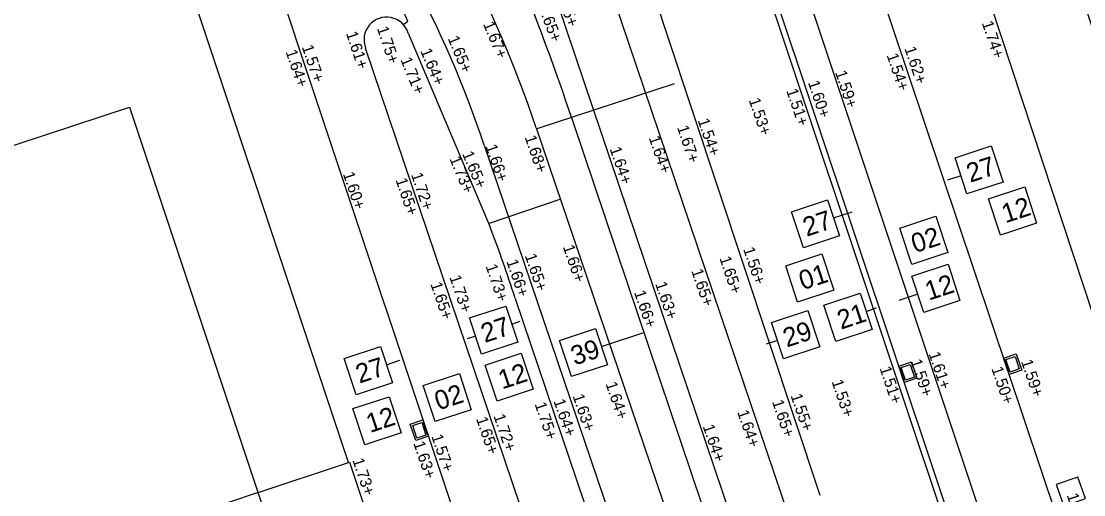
# Model space of a CAD drawing. Extents: x 122462 to 123306, y 485548 to 486417.
# Drawn here: x 122804.23 to 122832.11, y 486142.72 to 486155.15 of the extents above; entities that cross this region are included whole.
import ezdxf

# ---------------------------------------------------------------- set-up
doc = ezdxf.new("R2010")
doc.units = 0
for name, color, linetype in [('B nummers', 7, 'Continuous'), ('B-WE-AL-WERKGRENS-G', 7, 'Continuous'), ('B-WE-OG-HOOGTEPUNT-S', 7, 'Continuous'), ('B-WE-OG-TOPOKAART-G', 7, 'Continuous'), ('B-WE-VH-MATERIAALGRENS-G', 7, 'Continuous'), ('B-WE-VW-MARKERING_LANGS_STREEP_DOORGETROKKEN_010-G', 7, 'Continuous'), ('Level 1', 7, 'Continuous'), ('V markering ononderbroken streep 10 cm', 7, 'Continuous'), ('V materiaalscheiding algemeen', 7, 'Continuous'), ('V Rails', 7, 'Continuous'), ('V riool putdeksel', 7, 'Continuous'), ('V riool trottoirkolk', 7, 'Continuous'), ('V RWS-band 115-225x250 mm specie', 7, 'Continuous'), ('V trottoirband 180-200x250 mm specie', 7, 'Continuous')]:
    doc.layers.add(name, color=color, linetype=linetype)

msp = doc.modelspace()

# ---------------------------------------------------------------- linework, layer by layer
at = {"layer": 'B nummers'}
for p, q in [((122828.889, 486151.089), (122828.539, 486150.974)), ((122825.548, 486149.987), (122826.034, 486150.147)), ((122827.757, 486147.982), (122827.26, 486147.818)), ((122826.401, 486147.535), (122826.676, 486147.625)), ((122817.101, 486147.2), (122817.325, 486147.274)), ((122819.459, 486146.609), (122820.571, 486146.984)), ((122816.152, 486146.887), (122815.928, 486146.813)), ((122824.076, 486146.768), (122823.781, 486146.67)), ((122813.814, 486146.135), (122814.167, 486146.252))]:
    msp.add_line(p, q, dxfattribs=at)
for points in [[(122828.733, 486151.564), (122829.682, 486151.878), (122829.996, 486150.928), (122829.046, 486150.615)], [(122829.612, 486150.485), (122830.561, 486150.799), (122830.875, 486149.849), (122829.925, 486149.536)], [(122824.441, 486150.148), (122825.391, 486150.462), (122825.704, 486149.512), (122824.755, 486149.199)], [(122827.284, 486149.717), (122828.234, 486150.031), (122828.547, 486149.081), (122827.598, 486148.768)], [(122824.29, 486148.73), (122825.24, 486149.043), (122825.553, 486148.093), (122824.604, 486147.78)], [(122827.601, 486148.457), (122828.55, 486148.77), (122828.863, 486147.821), (122827.914, 486147.507)], [(122825.295, 486147.696), (122826.244, 486148.009), (122826.558, 486147.06), (122825.608, 486146.746)], [(122815.995, 486147.361), (122816.944, 486147.675), (122817.258, 486146.725), (122816.308, 486146.412)], [(122823.92, 486147.242), (122824.869, 486147.556), (122825.183, 486146.606), (122824.233, 486146.293)], [(122818.352, 486146.77), (122819.302, 486147.084), (122819.615, 486146.134), (122818.666, 486145.821)], [(122812.707, 486146.297), (122813.657, 486146.61), (122813.97, 486145.66), (122813.021, 486145.347)], [(122816.402, 486146.127), (122817.352, 486146.44), (122817.665, 486145.491), (122816.716, 486145.177)], [(122814.777, 486145.591), (122815.727, 486145.904), (122816.04, 486144.954), (122815.091, 486144.641)], [(122812.936, 486144.983), (122813.885, 486145.296), (122814.199, 486144.347), (122813.249, 486144.033)]]:
    msp.add_lwpolyline(points, close=True, dxfattribs=at)
at = {"layer": 'B-WE-AL-WERKGRENS-G'}
msp.add_lwpolyline([(122857.632, 486078.279), (122830.484, 486160.606), (122900.937, 486183.81), (122887.855, 486222.555), (122665.445, 486149.273), (122678.196, 486110.449), (122807.072, 486152.895), (122835.324, 486068.154)], dxfattribs=at)
at = {"layer": 'B-WE-OG-TOPOKAART-G'}
for points in [[(122835.493, 486145.416), (122834.311, 486145.025), (122834.351, 486144.904), (122833.159, 486144.52), (122832.786, 486145.648), (122832.936, 486145.697), (122826.954, 486163.84), (122826.803, 486163.791), (122826.41, 486164.979), (122827.587, 486165.368), (122827.626, 486165.251), (122832.144, 486166.739)], [(122810.445, 486142.778), (122812.82, 486143.569), (122807.709, 486158.89), (122801.277, 486156.78)]]:
    msp.add_lwpolyline(points, dxfattribs=at)
at = {"layer": 'B-WE-VH-MATERIAALGRENS-G'}
msp.add_lwpolyline([(122812.82, 486143.569), (122812.844, 486143.577), (122813.375, 486141.976)], dxfattribs=at)
at = {"layer": 'B-WE-VW-MARKERING_LANGS_STREEP_DOORGETROKKEN_010-G'}
msp.add_lwpolyline([(122842.379, 486082.508), (122834.669, 486105.323), (122830.244, 486118.192), (122825.281, 486132.973), (122822.384, 486141.602), (122818.71, 486152.508)], dxfattribs=at)
at = {"layer": 'Level 1'}
msp.add_lwpolyline([(122810.445, 486142.778), (122809.671, 486142.52)], dxfattribs=at)
at = {"layer": 'V markering ononderbroken streep 10 cm'}
msp.add_arc((122746.081, 486128.041), 76.639, 18.61709, 22.36324, dxfattribs=at)
at = {"layer": 'V materiaalscheiding algemeen'}
for points in [[(122829.312, 486139.948), (122829.17, 486139.9), (122821.692, 486162.285)], [(122829.781, 486140.105), (122830.081, 486140.185), (122823.529, 486159.849)], [(122814.266, 486155.071), (122814.378, 486155.146)], [(122821.365, 486153.504), (122817.761, 486152.322)], [(122818.392, 486150.474), (122816.508, 486149.839)]]:
    msp.add_lwpolyline(points, dxfattribs=at)
msp.add_arc((122793.815, 486145.927), 22.535, 24.1472, 99.0789, dxfattribs=at)
at = {"layer": 'V Rails'}
for p, q in [((122819.673, 486156.047), (122836.339, 486106.728)), ((122818.309, 486155.586), (122834.974, 486106.268)), ((122817.744, 486152.354), (122833.474, 486105.961)), ((122816.38, 486151.892), (122832.11, 486105.5))]:
    msp.add_line(p, q, dxfattribs=at)
for radius in [29.97, 28.53]:
    msp.add_arc((122789.32, 486142.851), radius, 18.4811, 38.1761, dxfattribs=at)
at = {"layer": 'V riool putdeksel'}
msp.add_lwpolyline([(122831.39, 486142.988), (122831.59, 486142.422), (122832.156, 486142.622), (122831.956, 486143.188)], close=True, dxfattribs=at)
at = {"layer": 'V riool trottoirkolk'}
for p, q in [((122830.008, 486146.306), (122830.34, 486146.418)), ((122830.34, 486146.418), (122830.483, 486145.991)), ((122827.258, 486146.096), (122827.59, 486146.207)), ((122827.401, 486145.669), (122827.258, 486146.096)), ((122827.59, 486146.207), (122827.733, 486145.78)), ((122830.152, 486145.879), (122830.008, 486146.306)), ((122830.024, 486146.258), (122830.029, 486146.26)), ((122830.067, 486146.178), (122830.041, 486146.254)), ((122830.056, 486146.164), (122830.061, 486146.165)), ((122830.064, 486146.14), (122830.069, 486146.142)), ((122830.107, 486146.059), (122830.081, 486146.135)), ((122827.274, 486146.049), (122827.279, 486146.05)), ((122827.317, 486145.968), (122827.291, 486146.044)), ((122827.305, 486145.954), (122827.31, 486145.955)), ((122827.313, 486145.93), (122827.318, 486145.932)), ((122827.356, 486145.849), (122827.331, 486145.925)), ((122827.345, 486145.835), (122827.35, 486145.837)), ((122827.353, 486145.811), (122827.358, 486145.813)), ((122827.381, 486145.775), (122827.37, 486145.807)), ((122830.096, 486146.045), (122830.101, 486146.047)), ((122830.104, 486146.021), (122830.109, 486146.023)), ((122830.132, 486145.986), (122830.121, 486146.017)), ((122830.147, 486145.941), (122830.132, 486145.986)), ((122830.136, 486145.927), (122830.141, 486145.928)), ((122830.483, 486145.991), (122830.152, 486145.879)), ((122827.396, 486145.731), (122827.381, 486145.775)), ((122827.385, 486145.717), (122827.389, 486145.718)), ((122827.733, 486145.78), (122827.401, 486145.669)), ((122814.439, 486144.575), (122814.771, 486144.685)), ((122814.581, 486144.148), (122814.439, 486144.575)), ((122814.771, 486144.685), (122814.913, 486144.259)), ((122814.775, 486144.624), (122814.79, 486144.579)), ((122814.787, 486144.638), (122814.782, 486144.636)), ((122814.79, 486144.579), (122814.801, 486144.548)), ((122814.818, 486144.543), (122814.813, 486144.542)), ((122814.815, 486144.505), (122814.84, 486144.429)), ((122814.826, 486144.519), (122814.821, 486144.518)), ((122814.858, 486144.425), (122814.853, 486144.423)), ((122814.913, 486144.259), (122814.581, 486144.148)), ((122814.855, 486144.387), (122814.88, 486144.311)), ((122814.866, 486144.401), (122814.861, 486144.399)), ((122814.897, 486144.306), (122814.893, 486144.304))]:
    msp.add_line(p, q, dxfattribs=at)
for points in [[(122827.558, 486146.144), (122827.669, 486145.812), (122827.432, 486145.732), (122827.321, 486146.064)], [(122830.308, 486146.354), (122830.42, 486146.023), (122830.183, 486145.943), (122830.071, 486146.274)], [(122814.613, 486144.211), (122814.502, 486144.543), (122814.739, 486144.622), (122814.85, 486144.29)]]:
    msp.add_lwpolyline(points, close=True, dxfattribs=at)
for centre, start, end in [((122830.032, 486146.25), 18.6371, 108.6371), ((122830.057, 486146.175), 288.6371, 18.6371), ((122830.072, 486146.132), 18.6371, 108.6371), ((122827.282, 486146.041), 18.4718, 108.4718), ((122827.307, 486145.965), 288.4718, 18.4718), ((122827.321, 486145.922), 18.4718, 108.4718), ((122827.347, 486145.846), 288.4718, 18.4718), ((122827.361, 486145.804), 18.4718, 108.4718), ((122830.097, 486146.056), 288.6371, 18.6371), ((122830.112, 486146.014), 18.6371, 108.6371), ((122830.137, 486145.938), 288.6371, 18.6371), ((122827.386, 486145.728), 288.4718, 18.4718), ((122814.785, 486144.627), 108.469, 198.469), ((122814.81, 486144.551), 198.469, 288.469), ((122814.825, 486144.508), 108.469, 198.469), ((122814.85, 486144.433), 198.469, 288.469), ((122814.864, 486144.39), 108.469, 198.469), ((122814.889, 486144.314), 198.469, 288.469)]:
    msp.add_arc(centre, 0.01, start, end, dxfattribs=at)
at = {"layer": 'V RWS-band 115-225x250 mm specie'}
msp.add_lwpolyline([(122818.364, 486163.338), (122821.173, 486154.804), (122825.19, 486142.715)], dxfattribs=at)
at = {"layer": 'V trottoirband 180-200x250 mm specie'}
for points in [[(122834.911, 486138.929), (122832.725, 486138.213), (122824.045, 486164.077)], [(122829.312, 486139.948), (122821.835, 486162.331)], [(122809.854, 486159.259), (122810.231, 486158.325), (122812.595, 486151.199), (122817.313, 486137.073), (122821.012, 486126.049)], [(122814.384, 486154.837), (122816.532, 486149.742)], [(122822.606, 486126.825), (122813.268, 486154.44)], [(122817.192, 486147.874), (122824.061, 486127.577)]]:
    msp.add_lwpolyline(points, dxfattribs=at)
for centre, radius, start, end in [((122813.818, 486154.661), 0.593, 17.3137, 201.8508), ((122787.843, 486138.555), 30.793, 17.6158, 21.3028)]:
    msp.add_arc(centre, radius, start, end, dxfattribs=at)

# ---------------------------------------------------------------- texts
at = {"layer": 'B nummers'}
for s, p in [('27', (122829.131, 486150.906)), ('12', (122830.057, 486149.843)), ('27', (122824.84, 486149.49)), ('02', (122827.682, 486149.059)), ('01', (122824.736, 486148.087)), ('12', (122828.046, 486147.814)), ('21', (122825.74, 486147.053)), ('27', (122816.393, 486146.703)), ('29', (122824.318, 486146.584)), ('39', (122818.751, 486146.112)), ('27', (122813.106, 486145.638)), ('12', (122816.848, 486145.484)), ('02', (122815.175, 486144.932)), ('12', (122813.381, 486144.34))]:
    msp.add_text(s, height=0.5, rotation=18.2603, dxfattribs=at).set_placement(p)
at = {"layer": 'B-WE-OG-HOOGTEPUNT-S'}
for s, rotation, p in [('1.65+', 288.6561, (122818.255, 486155.936)), ('1.65+', 290.7677, (122817.79, 486155.521)), ('1.67+', 292.489, (122816.345, 486155.074)), ('1.74+', 288.5518, (122829.432, 486155.103)), ('1.61+', 288.3529, (122812.748, 486154.83)), ('1.75+', 288.3529, (122813.56, 486154.963)), ('1.65+', 292.489, (122815.417, 486154.698)), ('1.57+', 288.469, (122811.59, 486154.476)), ('1.62+', 288.5518, (122827.402, 486154.434)), ('1.64+', 288.469, (122811.163, 486154.35)), ('1.71+', 292.489, (122814.175, 486154.137)), ('1.64+', 292.489, (122814.697, 486154.369)), ('1.54+', 288.5518, (122826.936, 486154.254)), ('1.59+', 288.3809, (122825.584, 486153.804)), ('1.51+', 288.6664, (122824.302, 486153.328)), ('1.60+', 288.3809, (122824.871, 486153.542)), ('1.53+', 288.6664, (122823.316, 486153.082)), ('1.54+', 288.3809, (122821.98, 486152.546)), ('1.67+', 288.3809, (122821.435, 486152.364)), ('1.68+', 288.7346, (122817.438, 486152.103)), ('1.64+', 288.6664, (122820.693, 486152.089)), ('1.65+', 292.489, (122815.796, 486151.67)), ('1.66+', 288.7346, (122816.41, 486151.865)), ('1.64+', 288.6664, (122819.668, 486151.801)), ('1.73+', 292.489, (122815.463, 486151.538)), ('1.60+', 288.469, (122812.668, 486151.144)), ('1.72+', 288.5967, (122814.457, 486151.124)), ('1.65+', 288.5967, (122814.05, 486150.983)), ('1.66+', 288.5967, (122818.44, 486149.23)), ('1.56+', 288.5967, (122823.17, 486149.17)), ('1.66+', 288.5967, (122816.958, 486148.849)), ('1.65+', 288.5967, (122817.441, 486148.999)), ('1.65+', 288.5967, (122822.548, 486148.929)), ('1.73+', 288.5967, (122816.412, 486148.723)), ('1.65+', 288.6664, (122821.811, 486148.599)), ('1.73+', 288.5967, (122815.463, 486148.434)), ('1.65+', 288.5967, (122814.965, 486148.252)), ('1.66+', 288.5967, (122820.308, 486148.036)), ('1.63+', 288.6664, (122820.861, 486148.26)), ('1.61+', 288.5518, (122828.037, 486146.422)), ('1.59+', 288.5518, (122827.559, 486146.23)), ('1.59+', 288.5518, (122830.463, 486146.221)), ('1.51+', 288.6561, (122826.75, 486146.04)), ('1.50+', 288.5518, (122829.685, 486146.034)), ('1.64+', 288.7047, (122819.559, 486145.635)), ('1.53+', 288.6561, (122825.491, 486145.692)), ('1.63+', 288.7047, (122818.694, 486145.315)), ('1.55+', 288.6561, (122824.416, 486145.325)), ('1.75+', 288.7047, (122817.7, 486145.101)), ('1.64+', 288.7047, (122818.194, 486145.184)), ('1.65+', 288.6561, (122823.929, 486145.164)), ('1.65+', 288.7346, (122816.163, 486144.716)), ('1.72+', 288.7047, (122816.62, 486144.79)), ('1.64+', 288.6561, (122823.015, 486144.895)), ('1.64+', 288.6561, (122822.111, 486144.518)), ('1.57+', 288.5509, (122814.988, 486144.258)), ('1.63+', 288.5509, (122814.516, 486144.077)), ('1.73+', 288.5509, (122812.918, 486143.633)), ('1.62+', 288.5518, (122831.661, 486142.712))]:
    msp.add_text(s, height=0.3, rotation=rotation, dxfattribs=at).set_placement(p)

doc.saveas('drawing.dxf')
